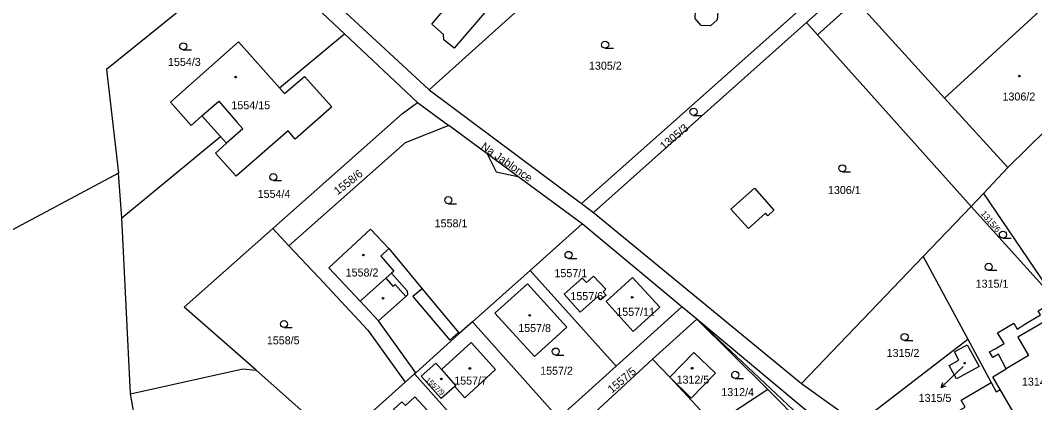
# Model space of a CAD drawing. Extents: x -724107 to -720612, y -1045267 to -1038441.
# Drawn here: x -722495.8 to -722280.4, y -1043907.9 to -1043826.7 of the extents above; entities that cross this region are included whole.
import ezdxf

# ---------------------------------------------------------------- set-up
doc = ezdxf.new("R2010")
doc.units = 0
for name, color, linetype in [('Hranice parcel', 7, 'Continuous'), ('Parcelní čísla', 7, 'Continuous'), ('Pop  PČ popisy', 7, 'Continuous'), ('Vnitřní kresba', 7, 'Continuous'), ('Značky budov', 7, 'Continuous'), ('Značky kultur', 7, 'Continuous')]:
    doc.layers.add(name, color=color, linetype=linetype)

msp = doc.modelspace()

# ---------------------------------------------------------------- linework, layer by layer
at = {"layer": 'Hranice parcel'}
for p, q in [((-722426.92, -1043829.6), (-722445.95, -1043811.69)), ((-722376.61, -1043865.6), (-722326.45, -1043821.03)), ((-722328.83, -1043827.18), (-722324.44, -1043823.26)), ((-722408.93, -1043841.47), (-722426.72, -1043825.03)), ((-722390.73, -1043825.08), (-722408.93, -1043841.47)), ((-722374.05, -1043867.51), (-722328.83, -1043827.18)), ((-722326.46, -1043829.83), (-722328.83, -1043827.18)), ((-722440.76, -1043841.03), (-722426.92, -1043829.6)), ((-722411.45, -1043844.15), (-722426.92, -1043829.6)), ((-722293.86, -1043866.23), (-722326.46, -1043829.83)), ((-722408.93, -1043841.47), (-722376.61, -1043865.6)), ((-722411.45, -1043844.15), (-722404.8, -1043849.05)), ((-722474.23, -1043868.68), (-722453.29, -1043851.38)), ((-722474.95, -1043859.15), (-722560.5, -1043904.93)), ((-722474.23, -1043868.68), (-722474.95, -1043859.15)), ((-722293.86, -1043866.23), (-722291.25, -1043863.51)), ((-722291.25, -1043863.51), (-722277.95, -1043883.07)), ((-722376.61, -1043865.6), (-722374.05, -1043867.51)), ((-722304.07, -1043876.88), (-722293.86, -1043866.23)), ((-722275.3, -1043886.87), (-722293.86, -1043866.23)), ((-722472.35, -1043906.01), (-722474.23, -1043868.68)), ((-722374.05, -1043867.51), (-722329.92, -1043903.83)), ((-722438.75, -1043874.59), (-722442.17, -1043870.94)), ((-722376.45, -1043869.92), (-722387.54, -1043879.83)), ((-722355.29, -1043887.55), (-722376.45, -1043869.92)), ((-722329.92, -1043903.83), (-722304.07, -1043876.88)), ((-722304.07, -1043876.88), (-722294.58, -1043894.46)), ((-722387.54, -1043879.83), (-722399.76, -1043890.76)), ((-722387.54, -1043879.83), (-722369.26, -1043900.15)), ((-722369.26, -1043900.15), (-722355.29, -1043887.55)), ((-722352.12, -1043890.19), (-722355.29, -1043887.55)), ((-722361.5, -1043898.64), (-722352.12, -1043890.19)), ((-722352.12, -1043890.19), (-722337.07, -1043905.14)), ((-722352.12, -1043890.19), (-722313.9, -1043926.06)), ((-722310.14, -1043925.17), (-722352.12, -1043890.19)), ((-722399.76, -1043890.76), (-722402.56, -1043893.22)), ((-722399.76, -1043890.76), (-722381.52, -1043911.21)), ((-722317.94, -1043912.4), (-722294.58, -1043894.46)), ((-722294.58, -1043894.46), (-722289.62, -1043903.64)), ((-722374.76, -1043910.91), (-722361.5, -1043898.64)), ((-722429.63, -1043915.21), (-722445.72, -1043901.03)), ((-722381.52, -1043911.21), (-722369.26, -1043900.15)), ((-722414.07, -1043903.55), (-722428.36, -1043916.33)), ((-722412.09, -1043901.78), (-722414.07, -1043903.55)), ((-722411.82, -1043901.55), (-722412.09, -1043901.78)), ((-722412.09, -1043901.78), (-722393.78, -1043922.27)), ((-722337.07, -1043905.14), (-722348.42, -1043912.59)), ((-722315.6, -1043926.47), (-722337.07, -1043905.14)), ((-722329.92, -1043903.83), (-722317.94, -1043912.4)), ((-722283.93, -1043911.52), (-722287.7, -1043905.09)), ((-722470.41, -1043917.43), (-722472.35, -1043906.01))]:
    msp.add_line(p, q, dxfattribs=at)
for points in [[(-722357.03, -1043806.67), (-722343.87, -1043821.55), (-722347.67, -1043824.9), (-722347.8, -1043826.6), (-722349.22, -1043827.88), (-722351.19, -1043827.79), (-722352.46, -1043826.3), (-722352.37, -1043824.66), (-722355.27, -1043821.32), (-722357.01, -1043821.22), (-722364.19, -1043813.05), (-722357.03, -1043806.67)], [(-722405.38, -1043810.82), (-722400.26, -1043815.19), (-722400.01, -1043818.46), (-722397.63, -1043820.51), (-722397.22, -1043825.16), (-722403.68, -1043832.66), (-722405.81, -1043830.85), (-722405.92, -1043829.72), (-722408.42, -1043827.57), (-722405.77, -1043824.45), (-722406.09, -1043820.38), (-722407.29, -1043819.35), (-722407.54, -1043816.06), (-722408.88, -1043814.91), (-722405.38, -1043810.82)], [(-722445.95, -1043811.69), (-722477.48, -1043837.14), (-722474.95, -1043859.15)], [(-722266.76, -1043839.14), (-722271.42, -1043834.28), (-722265.86, -1043829.16), (-722274.28, -1043820.01), (-722299.56, -1043843.28), (-722318.33, -1043822.49)], [(-722318.33, -1043822.49), (-722323.78, -1043827.41), (-722326.46, -1043829.83)], [(-722453.29, -1043851.38), (-722457.2, -1043847.01), (-722459.53, -1043849.03), (-722463.9, -1043844.12), (-722449.42, -1043831.3), (-722440.76, -1043841.03)], [(-722440.76, -1043841.03), (-722439.7, -1043842.23), (-722435.44, -1043838.64), (-722429.62, -1043845.12), (-722437.4, -1043851.94), (-722438.9, -1043850.18), (-722449.96, -1043859.83), (-722454.31, -1043854.92), (-722451.98, -1043852.84), (-722453.29, -1043851.38)], [(-722291.25, -1043863.51), (-722286.07, -1043857.94), (-722273.7, -1043845.81), (-722269.95, -1043842.25)], [(-722442.17, -1043870.94), (-722414.64, -1043846.53), (-722411.45, -1043844.15)], [(-722404.8, -1043849.05), (-722414.06, -1043852.7), (-722438.75, -1043874.59)], [(-722376.45, -1043869.92), (-722390.11, -1043859.86), (-722396.63, -1043855.06), (-722404.8, -1043849.05)], [(-722445.72, -1043901.03), (-722460.96, -1043887.6), (-722442.17, -1043870.94)], [(-722411.82, -1043901.55), (-722419.73, -1043890.55), (-722423.64, -1043886.36), (-722430.23, -1043879.29), (-722421.4, -1043871.06), (-722417.55, -1043875.16), (-722410.44, -1043883.71), (-722402.75, -1043892.99), (-722402.56, -1043893.22)], [(-722438.75, -1043874.59), (-722432.42, -1043881.34), (-722421.97, -1043892.54), (-722414.07, -1043903.55)], [(-722371.38, -1043885.1), (-722372.48, -1043886.1), (-722373.15, -1043885.36), (-722376.87, -1043888.7), (-722380.3, -1043884.89), (-722376.49, -1043881.46), (-722375.58, -1043882.42), (-722374.09, -1043881.02), (-722371.44, -1043883.82), (-722372.04, -1043884.35), (-722371.38, -1043885.1)], [(-722359.99, -1043887.66), (-722365.61, -1043892.78), (-722371.38, -1043886.45), (-722365.76, -1043881.33), (-722359.99, -1043887.66)], [(-722394.99, -1043888.89), (-722388.08, -1043882.65), (-722379.69, -1043891.9), (-722386.58, -1043898.14), (-722394.99, -1043888.89)], [(-722287.7, -1043905.09), (-722289.27, -1043902.4), (-722286.4, -1043900.69), (-722288.08, -1043897.62), (-722289.24, -1043898.32), (-722289.94, -1043897.15), (-722288.79, -1043896.46), (-722286.88, -1043895.32), (-722288.26, -1043893.08), (-722284.83, -1043891.02), (-722284.08, -1043892.27), (-722283.33, -1043891.79), (-722282.44, -1043891.25), (-722279.13, -1043889.25), (-722279.62, -1043888.41), (-722276.58, -1043886.65), (-722276.12, -1043887.43), (-722275.55, -1043887.04)], [(-722402.56, -1043893.22), (-722404.37, -1043894.88), (-722411.82, -1043901.55)], [(-722406.33, -1043900.88), (-722400.07, -1043895.16), (-722394.84, -1043900.89), (-722401.37, -1043906.85), (-722403.54, -1043904.48)], [(-722294.71, -1043895.62), (-722292.16, -1043900.23), (-722297.01, -1043902.84), (-722298.54, -1043900.02), (-722296.46, -1043898.9), (-722297.42, -1043897.12), (-722294.71, -1043895.62)], [(-722348.42, -1043912.59), (-722357.87, -1043902.51), (-722361.5, -1043898.64)], [(-722352.74, -1043897.23), (-722348.17, -1043901.64), (-722353.31, -1043906.98), (-722357.87, -1043902.51), (-722352.74, -1043897.23)], [(-722472.35, -1043906.01), (-722448.54, -1043900.76), (-722445.72, -1043901.03)], [(-722403.54, -1043904.48), (-722406.39, -1043907.02), (-722410.64, -1043902.3), (-722407.55, -1043899.52), (-722406.33, -1043900.88)], [(-722406.33, -1043900.88), (-722403.34, -1043904.29), (-722403.54, -1043904.48)], [(-722294.38, -1043917.6), (-722294.53, -1043917.34), (-722295.8, -1043918.09), (-722298.19, -1043913.97), (-722296.93, -1043913.23), (-722298.36, -1043910.73), (-722295.12, -1043908.89), (-722295.99, -1043907.4), (-722289.62, -1043903.64)], [(-722289.62, -1043903.64), (-722288.57, -1043905.58), (-722287.7, -1043905.09)], [(-722407.62, -1043911.41), (-722416.74, -1043919.91), (-722421.16, -1043915.15), (-722415.76, -1043910.18), (-722416.51, -1043909.38), (-722414.73, -1043907.72), (-722413.98, -1043908.52), (-722412.02, -1043906.69), (-722407.62, -1043911.41)]]:
    msp.add_lwpolyline(points, dxfattribs=at)
at = {"layer": 'Pop  PČ popisy'}
for p, q in [((-722295.55, -1043900.2), (-722298.09, -1043902.61)), ((-722298.09, -1043902.61), (-722300.25, -1043904.7)), ((-722300.25, -1043904.7), (-722299.88, -1043903.64)), ((-722300.25, -1043904.7), (-722299.18, -1043904.36))]:
    msp.add_line(p, q, dxfattribs=at)
at = {"layer": 'Vnitřní kresba'}
for p, q in [((-722299.56, -1043843.28), (-722286.07, -1043857.94)), ((-722396.63, -1043855.06), (-722394.73, -1043858.88)), ((-722394.73, -1043858.88), (-722390.11, -1043859.86)), ((-722344.87, -1043866.81), (-722339.89, -1043862.33)), ((-722339.89, -1043862.33), (-722336.23, -1043866.49)), ((-722341.16, -1043870.93), (-722344.87, -1043866.81)), ((-722336.23, -1043866.49), (-722335.74, -1043867.04)), ((-722337.57, -1043867.69), (-722341.16, -1043870.93)), ((-722337.07, -1043868.24), (-722337.57, -1043867.69)), ((-722335.74, -1043867.04), (-722337.07, -1043868.24)), ((-722417.55, -1043875.16), (-722419.25, -1043876.79)), ((-722419.25, -1043876.79), (-722416.43, -1043879.98)), ((-722423.64, -1043886.36), (-722418.13, -1043881.49)), ((-722418.13, -1043881.49), (-722416.95, -1043880.44)), ((-722418.13, -1043881.49), (-722416.61, -1043883.21)), ((-722416.43, -1043879.98), (-722416.95, -1043880.44)), ((-722416.95, -1043880.44), (-722413.64, -1043884.19)), ((-722416.61, -1043883.21), (-722416.16, -1043882.81)), ((-722416.16, -1043882.81), (-722413.9, -1043885.36)), ((-722410.44, -1043883.71), (-722412.4, -1043885.33)), ((-722413.9, -1043885.36), (-722419.73, -1043890.55)), ((-722413.53, -1043885.03), (-722413.9, -1043885.36)), ((-722413.64, -1043884.19), (-722413.53, -1043885.03)), ((-722412.4, -1043885.33), (-722404.6, -1043894.61)), ((-722404.6, -1043894.61), (-722402.75, -1043892.99))]:
    msp.add_line(p, q, dxfattribs=at)
for points in [[(-722457.2, -1043847.01), (-722453.64, -1043843.92), (-722449.71, -1043848.43), (-722448.54, -1043849.77), (-722451.98, -1043852.84)], [(-722275.77, -1043895.15), (-722278.36, -1043890.73), (-722283.94, -1043894.03), (-722281.68, -1043897.88), (-722286.4, -1043900.69)]]:
    msp.add_lwpolyline(points, dxfattribs=at)
at = {"layer": 'Značky budov'}
for centre in [(-722450.04, -1043838.78), (-722283.64, -1043838.57), (-722422.94, -1043876.56), (-722418.75, -1043885.73), (-722365.84, -1043885.54), (-722387.61, -1043889.38), (-722400.34, -1043900.64), (-722353.12, -1043900.6), (-722295.23, -1043899.52), (-722406.39, -1043902.86)]:
    msp.add_circle(centre, 0.175, dxfattribs=at)
at = {"layer": 'Značky kultur'}
for p, q in [((-722461.18, -1043832.98), (-722459.43, -1043832.98)), ((-722371.59, -1043832.65), (-722369.84, -1043832.65)), ((-722352.82, -1043846.9), (-722351.07, -1043846.9)), ((-722321.22, -1043858.89), (-722319.47, -1043858.89)), ((-722442.05, -1043860.75), (-722440.3, -1043860.75)), ((-722404.88, -1043865.66), (-722403.13, -1043865.66)), ((-722287.12, -1043872.98), (-722285.37, -1043872.98)), ((-722379.36, -1043877.28), (-722377.61, -1043877.28)), ((-722290.15, -1043879.8), (-722288.4, -1043879.8)), ((-722439.78, -1043891.97), (-722438.03, -1043891.97)), ((-722308.01, -1043894.71), (-722306.26, -1043894.71)), ((-722382.08, -1043897.81), (-722380.33, -1043897.81)), ((-722343.97, -1043902.75), (-722342.22, -1043902.75))]:
    msp.add_line(p, q, dxfattribs=at)
for centre in [(-722461.18, -1043832.23), (-722371.59, -1043831.9), (-722352.82, -1043846.15), (-722321.22, -1043858.14), (-722442.05, -1043860), (-722404.88, -1043864.91), (-722287.12, -1043872.23), (-722379.36, -1043876.53), (-722290.15, -1043879.05), (-722439.78, -1043891.22), (-722308.01, -1043893.96), (-722382.08, -1043897.06), (-722343.97, -1043902)]:
    msp.add_circle(centre, 0.75, dxfattribs=at)

# ---------------------------------------------------------------- texts
at = {"layer": 'Parcelní čísla'}
for s, p in [('1554/3', (-722464.42, -1043836.4)), ('1305/2', (-722375.02, -1043837.2)), ('1306/2', (-722287.21, -1043843.76)), ('1554/15', (-722450.95, -1043845.6)), ('1306/1', (-722324.27, -1043863.61)), ('1554/4', (-722445.37, -1043864.42)), ('1558/1', (-722407.79, -1043870.68)), ('1558/2', (-722426.69, -1043881.12)), ('1557/1', (-722382.35, -1043881.26)), ('1315/1', (-722292.91, -1043883.5)), ('1557/6', (-722378.97, -1043886.14)), ('1557/11', (-722369.23, -1043889.47)), ('1557/8', (-722390.05, -1043892.91)), ('1558/5', (-722443.43, -1043895.52)), ('1315/2', (-722311.81, -1043898.21)), ('1557/2', (-722385.39, -1043901.98)), ('1557/7', (-722403.64, -1043904.08)), ('1312/5', (-722356.43, -1043903.87)), ('1314/3', (-722283.08, -1043904.3)), ('1312/4', (-722346.92, -1043906.51)), ('1315/5', (-722305.01, -1043907.74))]:
    msp.add_text(s, height=1.7, dxfattribs=at).set_placement(p)
for s, height, rotation, p in [('1305/3', 1.7, 40, (-722359.08, -1043854.33)), ('1558/6', 1.7, 38, (-722428.37, -1043863.89)), ('1315/6', 1.304, 310, (-722291.91, -1043867.81)), ('1557/5', 1.7, 40, (-722370.17, -1043906)), ('1557/9', 1.139, 317, (-722409.83, -1043903.21))]:
    msp.add_text(s, height=height, rotation=rotation, dxfattribs=at).set_placement(p)
at = {"layer": 'Pop  PČ popisy'}
msp.add_text('Na Jablonce', height=1.7, rotation=325, dxfattribs=at).set_placement((-722398.12, -1043853.88))

doc.saveas('drawing.dxf')
